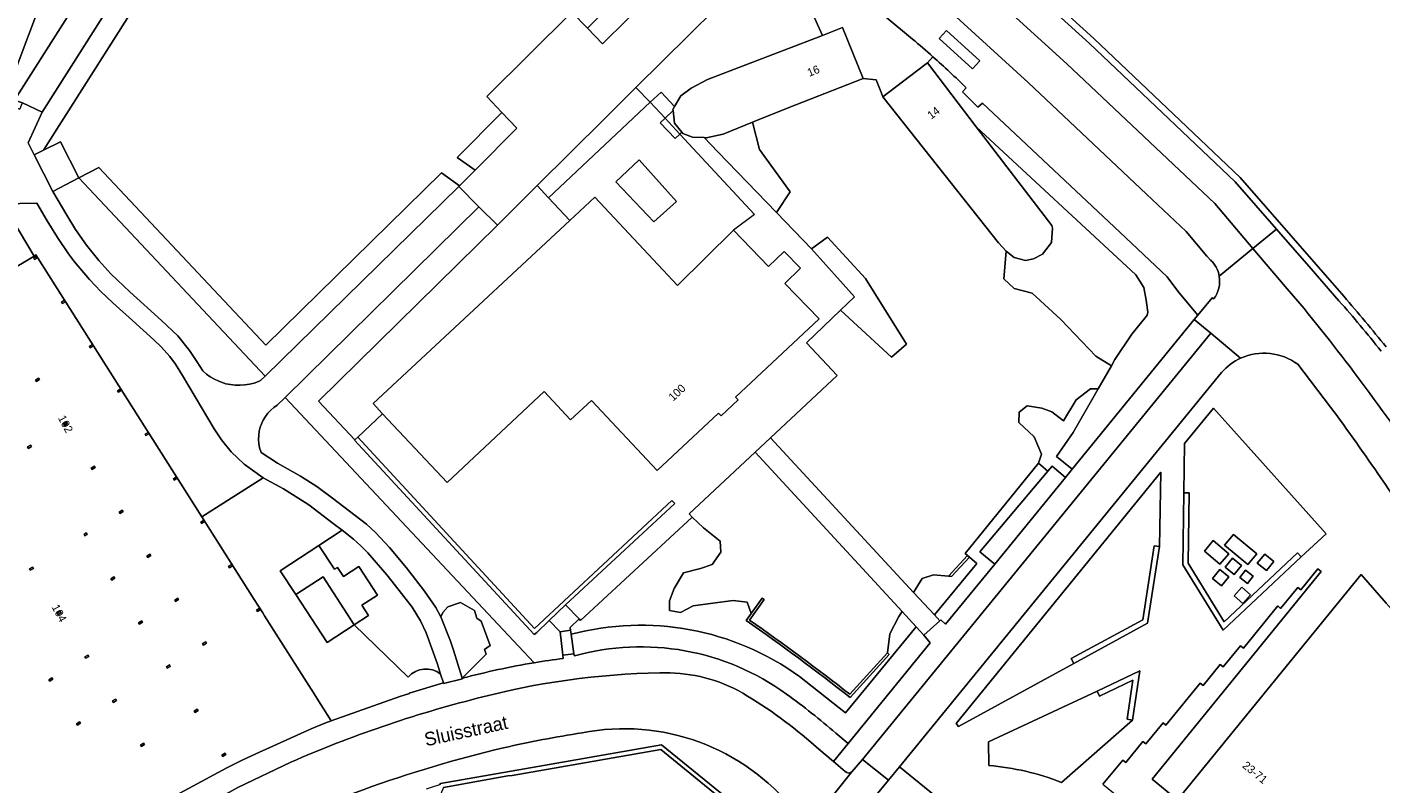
# Model space of a CAD drawing. Header units: metres. Extents: x 151448 to 154749, y 463108 to 465296.
# Tile 296 of 449: x 154556 to 154680, y 463550 to 463620. Entities that reach past the tile are written whole.
import ezdxf
from ezdxf.enums import TextEntityAlignment as Align

# ---------------------------------------------------------------- set-up
doc = ezdxf.new("R2010")
doc.units = ezdxf.units.M
for name, color, linetype, lineweight in [('B-PV-GK-KADEMUUR-GV', 253, 'Continuous', 9), ('B-PV-GR-BEPLANTING_CULTUUR_BODEMBEDEKKER-GV', 253, 'Continuous', 9), ('B-PV-GR-BEPLANTING_CULTUUR_BOSPLANTSOEN-GV', 253, 'Continuous', 9), ('B-PV-GR-GROENVOORZIENING-GV', 253, 'Continuous', 9), ('B-PV-IE-TERREINAFSCHEIDING_KUNSTMATIG_HEKWERK-G', 253, 'Continuous', 9), ('B-PV-IE-TERREINAFSCHEIDING_KUNSTMATIG_MUUR-GV', 253, 'Continuous', 9), ('B-PV-OG-BEBOUWING-GV', 1, 'Continuous', 9), ('B-PV-OG-BEBOUWING-T18', 2, 'Continuous', 9), ('B-PV-OG-TERREIN_BEGROEID-GV', 253, 'Continuous', 9), ('B-PV-OG-TERREIN_ERF-GV', 253, 'Continuous', 9), ('B-PV-OG-TERREIN_ONBEGROEID_ZAND-GV', 253, 'Continuous', 9), ('B-PV-OG-TOPOGRAFIE-T18', 2, 'Continuous', 9), ('B-PV-OG-WATER-GV', 253, 'Continuous', 9), ('B-PV-VH-GESLOTENVERHARDING_ASFALT-GV', 253, 'Continuous', 9), ('B-PV-VH-GESLOTENVERHARDING_BETON-GV', 253, 'Continuous', 9), ('B-PV-VH-HALFVERHARDING_SCHELP-GV', 253, 'Continuous', 9), ('B-PV-VH-ONVERHARD_BOOMSCHORS-GV', 253, 'Continuous', 9), ('B-PV-VH-ONVERHARD_ZAND-GV', 253, 'Continuous', 9), ('B-PV-VH-OPENVERHARDING_BETONELEMENT-GV', 253, 'Continuous', 9), ('B-PV-VH-OPENVERHARDING_BETONSTRAATSTEEN-GV', 253, 'Continuous', 9), ('B-PV-VH-OPENVERHARDING_STRAATBAKSTEEN-GV', 253, 'Continuous', 9), ('B-PV-VH-OPENVERHARDING_TEGEL-GV', 253, 'Continuous', 9)]:
    doc.layers.add(name, color=color, linetype=linetype, lineweight=lineweight)
doc.styles.add('Drong', font='txt', dxfattribs={"height": 1.8})

msp = doc.modelspace()

# ---------------------------------------------------------------- linework, layer by layer
at = {"layer": 'B-PV-GK-KADEMUUR-GV', "flags": 128}
for points in [[(154491.196, 463717.62), (154515.275, 463707.544), (154549.088, 463693.498), (154557.036, 463689.243), (154584.759, 463669.819), (154586.116, 463668.869), (154620.806, 463644.539), (154639.847, 463630.844), (154653.605, 463618.336), (154667.03, 463605.589), (154670.836, 463601.231), (154674.023, 463597.583), (154676.6, 463594.632)], [(154677.047, 463595.037), (154667.477, 463605.992), (154654.001, 463618.807), (154640.269, 463631.275), (154621.218, 463644.957), (154586.393, 463669.393), (154557.347, 463689.755), (154549.395, 463694.019), (154515.498, 463708.084), (154491.462, 463718.133)]]:
    msp.add_lwpolyline(points, dxfattribs=at)
at = {"layer": 'B-PV-GK-KADEMUUR-GV'}
for points in [[(154676.6, 463594.632, -0.0105561), (154680.485, 463589.991)], [(154680.948, 463590.39, 0.0056337), (154677.047, 463595.037)]]:
    msp.add_lwpolyline(points, format="xyb", dxfattribs=at)
at = {"layer": 'B-PV-GR-BEPLANTING_CULTUUR_BODEMBEDEKKER-GV', "flags": 128}
for points in [[(154639.169, 463617.117), (154638.664, 463616.549), (154643.164, 463610.659), (154657.862, 463597.011), (154658.621, 463595.851), (154658.836, 463594.667), (154658.968, 463593.571), (154658.912, 463593.314), (154658.816, 463593.171), (154657.499, 463591.556), (154655.941, 463589.207), (154655.621, 463588.644), (154654.414, 463586.523), (154652.099, 463582.485), (154650.557, 463580.284), (154652.006, 463579.098), (154663.262, 463592.894), (154663.59, 463593.297), (154662.32, 463594.818), (154661.742, 463595.51)], [(154661.742, 463595.51), (154660.774, 463596.846), (154656.397, 463600.966), (154643.742, 463612.852), (154643.296, 463612.459), (154641.889, 463613.898), (154642.235, 463614.252)], [(154630.218, 463554.769), (154631.339, 463553.809), (154638.903, 463563.079), (154638.341, 463563.795), (154638.333, 463563.788), (154637.625, 463564.557), (154631.112, 463556.637), (154626.852, 463559.987)], [(154605.815, 463563.879), (154606.065, 463562.083), (154606.109, 463561.886)]]:
    msp.add_lwpolyline(points, dxfattribs=at)
at = {"layer": 'B-PV-GR-BEPLANTING_CULTUUR_BODEMBEDEKKER-GV'}
for points in [[(154642.235, 463614.252, 0.0127138), (154639.169, 463617.117)], [(154626.852, 463559.987, 0.2256996), (154605.815, 463563.879)], [(154606.109, 463561.886, -0.2284113), (154625.678, 463558.367)], [(154625.678, 463558.367, -0.019411), (154630.218, 463554.769)]]:
    msp.add_lwpolyline(points, format="xyb", dxfattribs=at)
at = {"layer": 'B-PV-GR-BEPLANTING_CULTUUR_BODEMBEDEKKER-GV', "flags": 128}
msp.add_lwpolyline([(154639.808, 463565.119), (154639.906, 463565.208), (154640.319, 463564.813), (154644.859, 463570.361), (154643.481, 463571.477), (154649.774, 463578.908), (154648.896, 463579.651), (154642.134, 463571.335), (154642.36, 463571.138), (154642.522, 463570.996), (154643.202, 463570.402), (154639.303, 463565.665)], close=True, dxfattribs=at)
at = {"layer": 'B-PV-GR-BEPLANTING_CULTUUR_BOSPLANTSOEN-GV', "flags": 128}
msp.add_lwpolyline([(154615.348, 463612.545), (154615.909, 463613.506), (154616.861, 463614.218), (154618.392, 463615.024), (154628.975, 463619.087), (154627.934, 463621.393), (154628.85, 463621.867), (154632.002, 463623.165), (154628.941, 463625.727), (154626.457, 463627.402), (154624.027, 463626.437), (154611.786, 463614.281), (154613.1, 463612.949), (154614.097, 463613.861)], close=True, dxfattribs=at)
at = {"layer": 'B-PV-GR-GROENVOORZIENING-GV', "flags": 128}
for points in [[(154622.519, 463611.077), (154619.827, 463609.982), (154618.25, 463609.658), (154618.089, 463609.664), (154619.347, 463608.341), (154624.745, 463602.752), (154626, 463604.656), (154623.182, 463608.578)], [(154630.634, 463593.758), (154635.351, 463589.422), (154636.737, 463590.619), (154632.944, 463596.687), (154629.447, 463600.495), (154627.976, 463599.407), (154631.924, 463595.001)], [(154649.774, 463578.908), (154650.163, 463579.368), (154651.386, 463578.338), (154652.006, 463579.098), (154650.557, 463580.284), (154652.099, 463582.485), (154654.414, 463586.523), (154653.69, 463586.497), (154652.379, 463585.494), (154651.188, 463583.568), (154650.129, 463584.392), (154649.219, 463584.74), (154647.854, 463584.954), (154647.105, 463584.352), (154647.078, 463583.403), (154648.497, 463582.079), (154649.179, 463580.474), (154648.896, 463579.651)], [(154662.289, 463576.933), (154662.789, 463576.926), (154662.697, 463570.423), (154666.026, 463565.038), (154672.763, 463571.378), (154673.106, 463571.013), (154675.41, 463573.154), (154665.033, 463584.732), (154662.368, 463581.466)], [(154652.15, 463561.2), (154651.911, 463561.639), (154658.505, 463565.226), (154659.548, 463572.051), (154660.042, 463571.975), (154660.183, 463578.827), (154641.317, 463555.658), (154641.518, 463555.392)], [(154669.013, 463571.313), (154668.194, 463570.324), (154666.061, 463572.088), (154666.88, 463573.078)], [(154666.438, 463571.311), (154665.621, 463570.34), (154664.19, 463571.542), (154665.007, 463572.514)], [(154642.522, 463570.996), (154640.869, 463569.21), (154640.598, 463569.233), (154639.212, 463569.352), (154638.171, 463569.023), (154637.387, 463567.735), (154639.303, 463565.665), (154643.202, 463570.402)], [(154666.785, 463570.904), (154667.627, 463570.227), (154666.952, 463569.389), (154666.111, 463570.066)], [(154669.759, 463571.271), (154670.596, 463570.583), (154669.908, 463569.748), (154669.072, 463570.436)], [(154665.779, 463568.344), (154664.943, 463569.022), (154665.621, 463569.857), (154666.457, 463569.18)], [(154667.997, 463569.795), (154668.692, 463569.251), (154668.155, 463568.564), (154667.459, 463569.109)], [(154667.655, 463568.233), (154668.454, 463567.534), (154667.739, 463566.715), (154666.939, 463567.415)]]:
    msp.add_lwpolyline(points, close=True, dxfattribs=at)
for points in [[(154590.794, 463559.926), (154585.821, 463564.755), (154583.303, 463563.115), (154580.416, 463567.548), (154578.993, 463569.733), (154582.553, 463572.062), (154584.702, 463573.468), (154583.878, 463574.109), (154581.635, 463575.807), (154580.132, 463576.759), (154579.289, 463577.292), (154577.407, 463578.29), (154571.766, 463574.715), (154576.591, 463567.101), (154577.375, 463565.864), (154577.548, 463565.591), (154581.84, 463558.818), (154581.862, 463558.782)], [(154621.954, 463565.143), (154622.411, 463565.792), (154622.024, 463566.835), (154620.747, 463567.011), (154618.875, 463566.746), (154617.047, 463566.504), (154615.901, 463565.888), (154614.866, 463566.064), (154614.888, 463566.967), (154615.307, 463568.111), (154616.166, 463569.542), (154617.729, 463569.938), (154618.808, 463570.312), (154619.623, 463571.457), (154619.535, 463572.47), (154618.016, 463573.702), (154616.979, 463574.682), (154606.677, 463565.147), (154606.539, 463565.292), (154605.728, 463564.501), (154605.762, 463564.253), (154605.815, 463563.879)], [(154626.852, 463559.987), (154631.112, 463556.637), (154637.625, 463564.557), (154636.316, 463565.977), (154636.035, 463565.515), (154635.179, 463563.935), (154634.983, 463562.168), (154635.141, 463562.023), (154631.522, 463558.069)], [(154581.862, 463558.782), (154582.366, 463557.988), (154583.681, 463555.913), (154590.018, 463558.156), (154590.03, 463558.138), (154590.898, 463558.423), (154590.875, 463558.459), (154594.041, 463559.399), (154593.778, 463560.214)], [(154657.566, 463555.969), (154657.071, 463556.043), (154657.61, 463559.661), (154654.533, 463558.178), (154654.316, 463558.628), (154644.276, 463553.965), (154644.315, 463551.796)], [(154651.025, 463550.229), (154657.566, 463555.969)]]:
    msp.add_lwpolyline(points, dxfattribs=at)
at = {"layer": 'B-PV-GR-GROENVOORZIENING-GV'}
for points in [[(154605.815, 463563.879, -0.2256996), (154626.852, 463559.987)], [(154631.522, 463558.069, 0.0144216), (154621.954, 463565.143)], [(154593.778, 463560.214, 0.4061991), (154590.794, 463559.926)], [(154644.315, 463551.796, -0.0707592), (154651.025, 463550.229)]]:
    msp.add_lwpolyline(points, format="xyb", dxfattribs=at)
at = {"layer": 'B-PV-IE-TERREINAFSCHEIDING_KUNSTMATIG_HEKWERK-G', "flags": 128}
for points in [[(154613.1, 463612.949), (154614.478, 463611.463)], [(154614.478, 463611.463), (154615.839, 463609.997)], [(154615.839, 463609.997), (154622.714, 463602.587), (154620.787, 463601.142)], [(154603.735, 463604.125), (154602.69, 463605.248)], [(154605.689, 463602.024), (154603.735, 463604.125)], [(154556.47, 463598.851), (154571.766, 463574.715)], [(154588.428, 463584.21), (154586.131, 463582.053)], [(154571.766, 463574.715), (154576.591, 463567.101)], [(154576.591, 463567.101), (154577.375, 463565.864)], [(154577.375, 463565.864), (154577.548, 463565.591)], [(154577.548, 463565.591), (154581.84, 463558.818), (154581.862, 463558.782)]]:
    msp.add_lwpolyline(points, dxfattribs=at)
at = {"layer": 'B-PV-IE-TERREINAFSCHEIDING_KUNSTMATIG_MUUR-GV', "flags": 128}
for points in [[(154605.298, 463566.596), (154615.369, 463575.925), (154615.087, 463576.2), (154602.427, 463564.425), (154586.131, 463582.053), (154585.857, 463581.8), (154585.837, 463581.781), (154602.405, 463563.86), (154602.647, 463564.06), (154603.775, 463565.147)], [(154662.289, 463576.933), (154662.195, 463570.284), (154665.922, 463564.255), (154673.106, 463571.013), (154672.763, 463571.378), (154666.026, 463565.038), (154662.697, 463570.423), (154662.789, 463576.926)], [(154660.042, 463571.975), (154659.548, 463572.051), (154658.505, 463565.226), (154651.911, 463561.639), (154652.15, 463561.2), (154658.961, 463564.906)], [(154640.869, 463569.21), (154642.522, 463570.996), (154642.36, 463571.138), (154640.598, 463569.233)], [(154654.316, 463558.628), (154654.533, 463558.178), (154657.61, 463559.661), (154657.071, 463556.043), (154657.566, 463555.969), (154658.244, 463560.521)]]:
    msp.add_lwpolyline(points, close=True, dxfattribs=at)
for points in [[(154622.254, 463565.196), (154623.594, 463567.097), (154623.418, 463567.221), (154622.411, 463565.792), (154621.954, 463565.143)], [(154631.522, 463558.069), (154635.141, 463562.023), (154634.983, 463562.168), (154631.498, 463558.361)], [(154624.462, 463545.291), (154614.144, 463553.693), (154600.285, 463551.268), (154593.758, 463550.138), (154593.715, 463550.037)], [(154594.052, 463549.765), (154599.964, 463550.828), (154600.373, 463550.878), (154614.064, 463553.262), (154620.785, 463547.785)]]:
    msp.add_lwpolyline(points, dxfattribs=at)
at = {"layer": 'B-PV-IE-TERREINAFSCHEIDING_KUNSTMATIG_MUUR-GV'}
for points in [[(154621.954, 463565.143, -0.0144216), (154631.522, 463558.069)], [(154631.498, 463558.361, 0.0139869), (154622.254, 463565.196)]]:
    msp.add_lwpolyline(points, format="xyb", dxfattribs=at)
at = {"layer": 'B-PV-OG-BEBOUWING-GV', "flags": 128}
for points in [[(154618.392, 463615.024), (154616.861, 463614.218), (154615.909, 463613.506), (154615.348, 463612.545), (154615.189, 463612.272), (154615.204, 463612.154), (154615.352, 463611.001), (154616.018, 463610.167), (154616.118, 463610.041), (154616.988, 463609.702), (154618.089, 463609.664), (154618.25, 463609.658), (154619.827, 463609.982), (154622.519, 463611.077), (154625.818, 463612.418), (154632.743, 463615.126), (154630.841, 463619.804), (154628.975, 463619.087)], [(154643.164, 463610.659), (154638.664, 463616.549), (154637.652, 463615.779), (154634.548, 463613.417), (154645.208, 463599.978), (154645.916, 463599.195), (154646.65, 463598.627), (154647.687, 463598.351), (154648.441, 463598.492), (154649.276, 463598.925), (154650.097, 463600), (154650.193, 463601.331), (154650.124, 463601.551)], [(154609.931, 463605.589), (154613.445, 463601.9), (154615.539, 463603.783), (154612.077, 463607.633)], [(154587.547, 463585.148), (154588.428, 463584.21), (154594.376, 463577.877), (154603.314, 463586.251), (154605.762, 463583.638), (154607.681, 463585.436), (154613.738, 463578.97), (154619.394, 463584.269), (154619.633, 463584.013), (154621.21, 463585.49), (154620.971, 463585.746), (154628.662, 463592.951), (154625.509, 463596.231), (154626.95, 463597.617), (154625.453, 463599.174), (154624.012, 463597.788), (154620.787, 463601.142), (154615.612, 463596.043), (154607.987, 463604.162), (154605.689, 463602.024)], [(154556.547, 463598.725), (154556.268, 463598.552), (154556.347, 463598.424), (154556.626, 463598.597)], [(154559.108, 463594.669), (154558.829, 463594.496), (154558.908, 463594.369), (154559.187, 463594.542)], [(154561.678, 463590.603), (154561.399, 463590.43), (154561.478, 463590.303), (154561.757, 463590.476)], [(154556.715, 463587.486), (154556.436, 463587.313), (154556.515, 463587.185), (154556.794, 463587.358)], [(154564.279, 463586.51), (154564, 463586.337), (154564.079, 463586.209), (154564.358, 463586.383)], [(154559.286, 463583.425), (154559.008, 463583.252), (154559.087, 463583.125), (154559.366, 463583.298)], [(154566.807, 463582.498), (154566.528, 463582.325), (154566.608, 463582.198), (154566.886, 463582.371)], [(154555.769, 463581.021), (154556.047, 463581.2), (154555.966, 463581.326), (154555.688, 463581.147)], [(154561.851, 463579.374), (154561.572, 463579.2), (154561.651, 463579.073), (154561.93, 463579.246)], [(154569.415, 463578.395), (154569.136, 463578.222), (154569.216, 463578.095), (154569.494, 463578.268)], [(154564.418, 463575.317), (154564.139, 463575.144), (154564.218, 463575.017), (154564.497, 463575.19)], [(154571.94, 463574.393), (154571.661, 463574.22), (154571.74, 463574.092), (154572.019, 463574.265)], [(154561.179, 463573.095), (154561.098, 463573.221), (154560.899, 463573.093), (154560.98, 463572.967)], [(154566.978, 463571.265), (154566.699, 463571.092), (154566.779, 463570.964), (154567.057, 463571.138)], [(154574.504, 463570.324), (154574.226, 463570.15), (154574.305, 463570.023), (154574.584, 463570.196)], [(154556.149, 463570.084), (154555.87, 463569.911), (154555.949, 463569.784), (154556.228, 463569.957)], [(154563.449, 463568.862), (154563.727, 463569.041), (154563.646, 463569.167), (154563.367, 463568.989)], [(154585.821, 463564.755), (154582.934, 463569.188), (154580.416, 463567.548), (154583.303, 463563.115)], [(154683.615, 463512.979), (154684.289, 463512.431), (154685.089, 463513.408), (154689.159, 463518.386), (154704.957, 463537.708), (154705.78, 463538.714), (154692.028, 463554.254), (154680.959, 463566.761), (154678.64, 463569.382), (154661.979, 463548.969), (154661.917, 463549.019), (154661.631, 463548.669), (154659.598, 463546.181), (154652.898, 463537.98), (154660.567, 463531.696), (154671.787, 463522.503), (154671.834, 463522.561)], [(154569.544, 463567.201), (154569.265, 463567.028), (154569.344, 463566.9), (154569.623, 463567.074)], [(154558.711, 463565.991), (154558.432, 463565.818), (154558.511, 463565.691), (154558.79, 463565.864)], [(154577.08, 463566.284), (154576.801, 463566.111), (154576.88, 463565.983), (154577.159, 463566.156)], [(154566.018, 463564.807), (154566.296, 463564.986), (154566.215, 463565.112), (154565.937, 463564.933)], [(154572.103, 463563.191), (154571.824, 463563.018), (154571.903, 463562.891), (154572.182, 463563.064)], [(154561.253, 463561.968), (154560.974, 463561.795), (154561.054, 463561.668), (154561.332, 463561.841)], [(154568.575, 463560.748), (154568.853, 463560.927), (154568.772, 463561.053), (154568.494, 463560.874)], [(154557.738, 463559.564), (154558.016, 463559.743), (154557.935, 463559.869), (154557.657, 463559.69)], [(154563.816, 463557.907), (154563.538, 463557.734), (154563.617, 463557.607), (154563.896, 463557.78)], [(154571.138, 463556.683), (154571.417, 463556.862), (154571.335, 463556.988), (154571.057, 463556.81)], [(154560.3, 463555.51), (154560.578, 463555.689), (154560.497, 463555.815), (154560.219, 463555.636)], [(154566.388, 463553.84), (154566.109, 463553.667), (154566.188, 463553.539), (154566.467, 463553.712)], [(154573.701, 463552.623), (154573.979, 463552.802), (154573.898, 463552.928), (154573.62, 463552.749)]]:
    msp.add_lwpolyline(points, close=True, dxfattribs=at)
at = {"layer": 'B-PV-OG-TERREIN_BEGROEID-GV', "flags": 128}
for points in [[(154581.405, 463646.73), (154582.478, 463648.422), (154580.72, 463649.384), (154579.647, 463647.691), (154566.716, 463627.294), (154565.642, 463625.601), (154557.028, 463612.014), (154555.752, 463609.18), (154556.319, 463608.078), (154557.172, 463608.505), (154567.41, 463624.655), (154568.484, 463626.349), (154571.96, 463631.833)], [(154607.308, 463619.761), (154608.7, 463618.325), (154619.922, 463629.395), (154619.97, 463631.457), (154614.84, 463635.079), (154613.908, 463633.289), (154618.054, 463630.362)], [(154554.481, 463613.112), (154563.82, 463627.841), (154557.533, 463623.771), (154554.195, 463614.848), (154553.083, 463615.285), (154552.355, 463613.433), (154554.975, 463612.289), (154555.235, 463612.879)], [(154596.948, 463606.668), (154600.804, 463610.545), (154599.423, 463611.993), (154595.3, 463607.847)], [(154560.435, 463605.946), (154577.591, 463587.68), (154595.449, 463605.161), (154595.519, 463605.231), (154593.868, 463606.412), (154577.651, 463590.537), (154562.277, 463606.906)], [(154577.591, 463587.68), (154560.435, 463605.946), (154558.039, 463604.697), (154559.312, 463602.506), (154560.11, 463601.203), (154561.122, 463599.742), (154562.266, 463598.327), (154563.363, 463597.123), (154565.131, 463595.447), (154568.033, 463592.813), (154569.553, 463591.383), (154570.629, 463590.05), (154571.314, 463589.031), (154571.854, 463588.155), (154572.186, 463587.868), (154572.542, 463587.613), (154572.921, 463587.39), (154573.318, 463587.204), (154573.73, 463587.054), (154573.98, 463586.983), (154574.409, 463586.894), (154574.845, 463586.845), (154575.284, 463586.836), (154575.722, 463586.866), (154576.155, 463586.936), (154576.58, 463587.046), (154576.993, 463587.193), (154577.173, 463587.271)], [(154571.766, 463574.715), (154577.407, 463578.29), (154575.664, 463579.555), (154574.481, 463580.699), (154573.57, 463581.822), (154572.885, 463582.825), (154569.99, 463587.75), (154569.342, 463588.774), (154568.82, 463589.499), (154568.006, 463590.394), (154567.35, 463591.013), (154565.36, 463592.82), (154563.566, 463594.426), (154562.454, 463595.47), (154561.399, 463596.578), (154560.027, 463598.219), (154559.483, 463598.938), (154558.451, 463600.447), (154557.502, 463602.007), (154556.564, 463603.618), (154553.428, 463603.566), (154553.701, 463603.118), (154556.308, 463598.753), (154556.47, 463598.851)]]:
    msp.add_lwpolyline(points, close=True, dxfattribs=at)
for points in [[(154599.013, 463601.596), (154597.296, 463603.281), (154579.437, 463585.714), (154587.378, 463577.259), (154600.959, 463562.8), (154602.396, 463561.26)], [(154605.09, 463561.656), (154605.053, 463561.956), (154604.783, 463564.117), (154603.775, 463565.147), (154602.647, 463564.06), (154602.405, 463563.86), (154585.837, 463581.781), (154585.857, 463581.8), (154582.511, 463585.363), (154599.013, 463601.596)], [(154602.396, 463561.26), (154600.959, 463562.8), (154587.378, 463577.259), (154579.437, 463585.714), (154578.713, 463585.001), (154578.4, 463584.782), (154578.111, 463584.532), (154577.851, 463584.254), (154577.621, 463583.949), (154577.424, 463583.622), (154577.284, 463583.33), (154577.154, 463582.971), (154577.062, 463582.601), (154577.009, 463582.223), (154576.996, 463581.842), (154577.023, 463581.461), (154577.089, 463581.085), (154577.195, 463580.719), (154577.221, 463580.646), (154578.743, 463579.663), (154580.854, 463578.463), (154582.379, 463577.511), (154583.815, 463576.432), (154586.934, 463574.02), (154587.762, 463573.269), (154589.069, 463571.875), (154590.616, 463570.02), (154592.302, 463567.862), (154593.323, 463566.338), (154593.785, 463565.497), (154593.98, 463565.905), (154594.456, 463566.41), (154595.596, 463566.81), (154596.896, 463566.062), (154597.106, 463565.381), (154597.513, 463565.1), (154598.333, 463562.84), (154597.814, 463562.48), (154597.98, 463562.05), (154595.773, 463559.824)]]:
    msp.add_lwpolyline(points, dxfattribs=at)
at = {"layer": 'B-PV-OG-TERREIN_BEGROEID-GV'}
for points in [[(154602.396, 463561.26, -0.0112642), (154605.09, 463561.656)], [(154595.773, 463559.824, -0.0241679), (154602.396, 463561.26)]]:
    msp.add_lwpolyline(points, format="xyb", dxfattribs=at)
at = {"layer": 'B-PV-OG-TERREIN_ERF-GV', "flags": 128}
for points in [[(154614.84, 463635.079), (154611.954, 463637.116), (154584.981, 463656.105), (154580.72, 463649.384), (154582.478, 463648.422), (154581.405, 463646.73), (154571.96, 463631.833), (154568.484, 463626.349), (154567.41, 463624.655), (154557.172, 463608.505), (154558.72, 463609.281), (154560.435, 463605.946), (154562.277, 463606.906), (154577.651, 463590.537), (154593.868, 463606.412), (154595.519, 463605.231), (154596.948, 463606.668), (154595.3, 463607.847), (154599.423, 463611.993), (154598.023, 463613.46), (154605.887, 463621.228), (154607.308, 463619.761), (154618.054, 463630.362), (154613.908, 463633.289)], [(154605.689, 463602.024), (154607.987, 463604.162), (154615.612, 463596.043), (154620.787, 463601.142), (154624.012, 463597.788), (154625.453, 463599.174), (154626.95, 463597.617), (154625.509, 463596.231), (154628.662, 463592.951), (154620.971, 463585.746), (154621.21, 463585.49), (154619.633, 463584.013), (154619.394, 463584.269), (154613.738, 463578.97), (154607.681, 463585.436), (154605.762, 463583.638), (154603.314, 463586.251), (154594.376, 463577.877), (154588.428, 463584.21), (154586.131, 463582.053), (154602.427, 463564.425), (154615.087, 463576.2), (154615.369, 463575.925), (154605.298, 463566.596), (154606.539, 463565.292), (154606.677, 463565.147), (154616.979, 463574.682), (154616.696, 463574.99), (154622.773, 463580.674), (154624.186, 463581.992), (154630.327, 463587.741), (154627.51, 463590.748), (154630.634, 463593.758), (154631.924, 463595.001), (154627.976, 463599.407), (154624.745, 463602.752), (154619.347, 463608.341), (154618.089, 463609.664), (154616.988, 463609.702), (154616.118, 463610.041), (154616.018, 463610.167), (154615.839, 463609.997), (154615.405, 463609.584), (154614.026, 463611.033), (154614.478, 463611.463), (154615.204, 463612.154), (154615.189, 463612.272), (154615.348, 463612.545), (154614.097, 463613.861), (154613.1, 463612.949), (154603.735, 463604.125)], [(154615.204, 463612.154), (154614.478, 463611.463), (154614.026, 463611.033), (154615.405, 463609.584), (154615.839, 463609.997), (154616.018, 463610.167), (154615.352, 463611.001)], [(154609.931, 463605.589), (154612.077, 463607.633), (154615.539, 463603.783), (154613.445, 463601.9)], [(154602.69, 463605.248), (154599.013, 463601.596), (154582.511, 463585.363), (154585.857, 463581.8), (154586.131, 463582.053), (154588.428, 463584.21), (154587.547, 463585.148), (154605.689, 463602.024), (154603.735, 463604.125)], [(154556.547, 463598.725), (154556.626, 463598.597), (154556.347, 463598.424), (154556.268, 463598.552)], [(154559.108, 463594.669), (154559.187, 463594.542), (154558.908, 463594.369), (154558.829, 463594.496)], [(154561.678, 463590.603), (154561.757, 463590.476), (154561.478, 463590.303), (154561.399, 463590.43)], [(154556.715, 463587.486), (154556.794, 463587.358), (154556.515, 463587.185), (154556.436, 463587.313)], [(154564.279, 463586.51), (154564.358, 463586.383), (154564.079, 463586.209), (154564, 463586.337)], [(154559.286, 463583.425), (154559.366, 463583.298), (154559.087, 463583.125), (154559.008, 463583.252)], [(154566.807, 463582.498), (154566.886, 463582.371), (154566.608, 463582.198), (154566.528, 463582.325)], [(154555.769, 463581.021), (154555.688, 463581.147), (154555.966, 463581.326), (154556.047, 463581.2)], [(154561.851, 463579.374), (154561.93, 463579.246), (154561.651, 463579.073), (154561.572, 463579.2)], [(154569.415, 463578.395), (154569.494, 463578.268), (154569.216, 463578.095), (154569.136, 463578.222)], [(154564.418, 463575.317), (154564.497, 463575.19), (154564.218, 463575.017), (154564.139, 463575.144)], [(154571.94, 463574.393), (154572.019, 463574.265), (154571.74, 463574.092), (154571.661, 463574.22)], [(154561.179, 463573.095), (154560.98, 463572.967), (154560.899, 463573.093), (154561.098, 463573.221)], [(154566.978, 463571.265), (154567.057, 463571.138), (154566.779, 463570.964), (154566.699, 463571.092)], [(154574.504, 463570.324), (154574.584, 463570.196), (154574.305, 463570.023), (154574.226, 463570.15)], [(154556.149, 463570.084), (154556.228, 463569.957), (154555.949, 463569.784), (154555.87, 463569.911)], [(154563.449, 463568.862), (154563.367, 463568.989), (154563.646, 463569.167), (154563.727, 463569.041)], [(154569.544, 463567.201), (154569.623, 463567.074), (154569.344, 463566.9), (154569.265, 463567.028)], [(154558.711, 463565.991), (154558.79, 463565.864), (154558.511, 463565.691), (154558.432, 463565.818)], [(154577.08, 463566.284), (154577.159, 463566.156), (154576.88, 463565.983), (154576.801, 463566.111)], [(154566.018, 463564.807), (154565.937, 463564.933), (154566.215, 463565.112), (154566.296, 463564.986)], [(154572.103, 463563.191), (154572.182, 463563.064), (154571.903, 463562.891), (154571.824, 463563.018)], [(154561.253, 463561.968), (154561.332, 463561.841), (154561.054, 463561.668), (154560.974, 463561.795)], [(154568.575, 463560.748), (154568.494, 463560.874), (154568.772, 463561.053), (154568.853, 463560.927)], [(154557.738, 463559.564), (154557.657, 463559.69), (154557.935, 463559.869), (154558.016, 463559.743)], [(154563.816, 463557.907), (154563.896, 463557.78), (154563.617, 463557.607), (154563.538, 463557.734)], [(154571.138, 463556.683), (154571.057, 463556.81), (154571.335, 463556.988), (154571.417, 463556.862)], [(154560.3, 463555.51), (154560.219, 463555.636), (154560.497, 463555.815), (154560.578, 463555.689)], [(154566.388, 463553.84), (154566.467, 463553.712), (154566.188, 463553.539), (154566.109, 463553.667)], [(154573.701, 463552.623), (154573.62, 463552.749), (154573.898, 463552.928), (154573.979, 463552.802)], [(154620.776, 463540.915), (154624.134, 463545.046), (154620.785, 463547.785), (154614.064, 463553.262), (154600.373, 463550.878), (154599.964, 463550.828), (154594.052, 463549.765), (154591.303, 463543.346), (154605.087, 463522.329), (154605.151, 463522.231), (154615.841, 463535.338), (154620.285, 463540.787), (154618.658, 463542.135), (154618.902, 463542.427)]]:
    msp.add_lwpolyline(points, close=True, dxfattribs=at)
msp.add_lwpolyline([(154560.238, 463543.685), (154567.395, 463547.977), (154574.077, 463551.582), (154575.48, 463552.27), (154576.737, 463552.872), (154581.854, 463555.163), (154583.116, 463555.694), (154583.681, 463555.913), (154582.366, 463557.988), (154581.862, 463558.782), (154581.84, 463558.818), (154577.548, 463565.591), (154577.375, 463565.864), (154576.591, 463567.101), (154571.766, 463574.715), (154556.47, 463598.851), (154556.308, 463598.753), (154553.796, 463597.233), (154552.482, 463599.404), (154549.433, 463604.443), (154536.188, 463608.076), (154526.74, 463577.279), (154538.768, 463559.367)], dxfattribs=at)
at = {"layer": 'B-PV-OG-TERREIN_ONBEGROEID_ZAND-GV', "flags": 128}
msp.add_lwpolyline([(154634.548, 463613.417), (154634.409, 463613.778), (154633.919, 463614.999), (154632.743, 463615.126), (154625.818, 463612.418), (154622.519, 463611.077), (154623.182, 463608.578), (154626, 463604.656), (154624.745, 463602.752), (154627.976, 463599.407), (154629.447, 463600.495), (154632.944, 463596.687), (154636.737, 463590.619), (154635.351, 463589.422), (154630.634, 463593.758), (154627.51, 463590.748), (154630.327, 463587.741), (154624.186, 463581.992), (154637.387, 463567.735), (154638.171, 463569.023), (154639.212, 463569.352), (154640.598, 463569.233), (154642.36, 463571.138), (154642.134, 463571.335), (154648.896, 463579.651), (154649.179, 463580.474), (154648.497, 463582.079), (154647.078, 463583.403), (154647.105, 463584.352), (154647.854, 463584.954), (154649.219, 463584.74), (154650.129, 463584.392), (154651.188, 463583.568), (154652.379, 463585.494), (154653.69, 463586.497), (154654.414, 463586.523), (154655.621, 463588.644), (154654.185, 463589.532), (154650.958, 463592.896), (154648.309, 463595.316), (154646.648, 463595.762), (154645.706, 463596.66), (154645.916, 463599.195), (154645.208, 463599.978)], close=True, dxfattribs=at)
for points in [[(154636.316, 463565.977), (154622.773, 463580.674), (154616.696, 463574.99), (154616.979, 463574.682), (154618.016, 463573.702), (154619.535, 463572.47), (154619.623, 463571.457), (154618.808, 463570.312), (154617.729, 463569.938), (154616.166, 463569.542), (154615.307, 463568.111), (154614.888, 463566.967), (154614.866, 463566.064), (154615.901, 463565.888), (154617.047, 463566.504), (154618.875, 463566.746), (154620.747, 463567.011), (154622.024, 463566.835), (154622.411, 463565.792), (154623.418, 463567.221), (154623.594, 463567.097), (154622.254, 463565.196)], [(154631.498, 463558.361), (154634.983, 463562.168), (154635.179, 463563.935), (154636.035, 463565.515), (154636.316, 463565.977)]]:
    msp.add_lwpolyline(points, dxfattribs=at)
at = {"layer": 'B-PV-OG-TERREIN_ONBEGROEID_ZAND-GV'}
msp.add_lwpolyline([(154622.254, 463565.196, -0.0139869), (154631.498, 463558.361)], format="xyb", dxfattribs=at)
at = {"layer": 'B-PV-OG-WATER-GV', "flags": 128}
msp.add_lwpolyline([(154491.462, 463718.133), (154515.498, 463708.084), (154549.395, 463694.019), (154557.347, 463689.755), (154586.393, 463669.393), (154621.218, 463644.957), (154640.269, 463631.275), (154654.001, 463618.807), (154667.477, 463605.992), (154677.047, 463595.037)], dxfattribs=at)
at = {"layer": 'B-PV-OG-WATER-GV'}
msp.add_lwpolyline([(154677.047, 463595.037, -0.0056337), (154680.948, 463590.39)], format="xyb", dxfattribs=at)
at = {"layer": 'B-PV-VH-GESLOTENVERHARDING_ASFALT-GV'}
for points in [[(154613.989, 463560.331, 0.0606675), (154597.161, 463557.98)], [(154621.194, 463558.714, 0.1264562), (154613.989, 463560.331)], [(154597.161, 463557.98, 0.040851), (154579.979, 463552.098)], [(154627.904, 463553.938, 0.0470291), (154621.194, 463558.714)], [(154599.587, 463553.42, -0.0164406), (154606.817, 463554.801)], [(154606.817, 463554.801, -0.2802047), (154626.371, 463547.636)], [(154574.249, 463544.205, -0.058442), (154599.587, 463553.42)], [(154631.688, 463551.188, -0.3739619), (154631.081, 463551.223)]]:
    msp.add_lwpolyline(points, format="xyb", dxfattribs=at)
at = {"layer": 'B-PV-VH-GESLOTENVERHARDING_ASFALT-GV', "flags": 128}
for points in [[(154631.081, 463551.223), (154630.001, 463552.169), (154628.66, 463553.302), (154627.904, 463553.938)], [(154579.979, 463552.098), (154575.081, 463549.766), (154566.131, 463544.82), (154558.783, 463540.341)], [(154627.24, 463545.655), (154631.688, 463551.188)]]:
    msp.add_lwpolyline(points, dxfattribs=at)
msp.add_lwpolyline([(154624.603, 463542.459), (154627.005, 463540.483), (154627.01, 463540.489), (154627.064, 463540.555), (154627.48, 463541.059), (154633.734, 463548.844), (154635.081, 463550.446), (154632.669, 463552.351), (154631.688, 463551.188), (154627.24, 463545.655), (154624.615, 463542.473)], close=True, dxfattribs=at)
at = {"layer": 'B-PV-VH-GESLOTENVERHARDING_BETON-GV', "flags": 128}
for points in [[(154642.824, 463616.006), (154643.487, 463616.731), (154640.431, 463619.547), (154639.755, 463618.814)], [(154669.013, 463571.313), (154666.88, 463573.078), (154666.061, 463572.088), (154668.194, 463570.324)], [(154666.438, 463571.311), (154665.007, 463572.514), (154664.19, 463571.542), (154665.621, 463570.34)], [(154666.785, 463570.904), (154666.111, 463570.066), (154666.952, 463569.389), (154667.627, 463570.227)], [(154669.759, 463571.271), (154669.072, 463570.436), (154669.908, 463569.748), (154670.596, 463570.583)], [(154665.779, 463568.344), (154666.457, 463569.18), (154665.621, 463569.857), (154664.943, 463569.022)], [(154667.997, 463569.795), (154667.459, 463569.109), (154668.155, 463568.564), (154668.692, 463569.251)], [(154667.655, 463568.233), (154666.939, 463567.415), (154667.739, 463566.715), (154668.454, 463567.534)]]:
    msp.add_lwpolyline(points, close=True, dxfattribs=at)
at = {"layer": 'B-PV-VH-HALFVERHARDING_SCHELP-GV', "flags": 128}
msp.add_lwpolyline([(154557.533, 463623.771), (154554.656, 463624.879), (154550.548, 463620.134), (154542.762, 463626.831), (154544.485, 463628.834), (154543.447, 463629.236), (154542.544, 463629.587), (154538.212, 463631.266), (154535.256, 463623.704), (154552.156, 463615.649), (154553.083, 463615.285), (154554.195, 463614.848)], close=True, dxfattribs=at)
at = {"layer": 'B-PV-VH-ONVERHARD_BOOMSCHORS-GV', "flags": 128}
msp.add_lwpolyline([(154645.916, 463599.195), (154645.706, 463596.66), (154646.648, 463595.762), (154648.309, 463595.316), (154650.958, 463592.896), (154654.185, 463589.532), (154655.621, 463588.644), (154655.941, 463589.207), (154657.499, 463591.556), (154658.816, 463593.171), (154658.912, 463593.314), (154658.968, 463593.571), (154658.836, 463594.667), (154658.621, 463595.851), (154657.862, 463597.011), (154643.164, 463610.659), (154650.124, 463601.551), (154650.193, 463601.331), (154650.097, 463600), (154649.276, 463598.925), (154648.441, 463598.492), (154647.687, 463598.351), (154646.65, 463598.627)], close=True, dxfattribs=at)
at = {"layer": 'B-PV-VH-ONVERHARD_ZAND-GV', "flags": 128}
msp.add_lwpolyline([(154593.778, 463560.214), (154593.479, 463561.14), (154592.442, 463564.019), (154591.931, 463565.131), (154591.157, 463566.391), (154589.965, 463567.933), (154588.825, 463569.348), (154587.067, 463571.386), (154586.412, 463572.027), (154585.757, 463572.646), (154584.702, 463573.468), (154582.553, 463572.062), (154583.986, 463569.872), (154584.261, 463570.051), (154584.816, 463569.194), (154586.251, 463570.124), (154587.945, 463567.489), (154586.52, 463566.566), (154587.138, 463565.612), (154585.821, 463564.755), (154590.794, 463559.926)], dxfattribs=at)
at = {"layer": 'B-PV-VH-ONVERHARD_ZAND-GV'}
msp.add_lwpolyline([(154590.794, 463559.926, -0.4061991), (154593.778, 463560.214)], format="xyb", dxfattribs=at)
at = {"layer": 'B-PV-VH-OPENVERHARDING_BETONELEMENT-GV', "flags": 128}
for points in [[(154637.625, 463564.557), (154638.333, 463563.788), (154638.341, 463563.795), (154639.808, 463565.119), (154639.303, 463565.665), (154637.387, 463567.735), (154624.186, 463581.992), (154622.773, 463580.674), (154636.316, 463565.977)], [(154661.631, 463548.669), (154659.371, 463550.519), (154674.967, 463569.678), (154674.665, 463569.925), (154673.075, 463567.987), (154672.816, 463568.206), (154671.223, 463566.272), (154670.949, 463566.491), (154667.793, 463562.604), (154667.523, 463562.821), (154665.933, 463560.886), (154665.654, 463561.106), (154664.08, 463559.171), (154663.798, 463559.382), (154660.638, 463555.508), (154660.379, 463555.73), (154658.785, 463553.797), (154658.516, 463554.01), (154656.942, 463552.076), (154656.678, 463552.282), (154654.843, 463550.063), (154659.598, 463546.181)], [(154605.053, 463561.956), (154606.065, 463562.083), (154605.815, 463563.879), (154605.762, 463564.253), (154604.783, 463564.117)]]:
    msp.add_lwpolyline(points, close=True, dxfattribs=at)
at = {"layer": 'B-PV-VH-OPENVERHARDING_BETONSTRAATSTEEN-GV', "flags": 128}
for points in [[(154599.423, 463611.993), (154600.804, 463610.545), (154596.948, 463606.668), (154595.519, 463605.231), (154595.449, 463605.161), (154597.296, 463603.281), (154599.013, 463601.596), (154602.69, 463605.248), (154608.842, 463611.357), (154611.786, 463614.281), (154624.027, 463626.437), (154626.457, 463627.402), (154624.885, 463628.463), (154624.655, 463628.15), (154619.97, 463631.457), (154619.922, 463629.395), (154608.7, 463618.325), (154607.308, 463619.761), (154605.887, 463621.228), (154598.023, 463613.46)], [(154604.783, 463564.117), (154605.762, 463564.253), (154605.728, 463564.501), (154606.539, 463565.292), (154605.298, 463566.596), (154603.775, 463565.147)]]:
    msp.add_lwpolyline(points, close=True, dxfattribs=at)
for points in [[(154631.688, 463551.188), (154632.669, 463552.351), (154649.309, 463572.679), (154664.778, 463591.646), (154663.262, 463592.894), (154652.006, 463579.098), (154651.386, 463578.338), (154644.859, 463570.361), (154640.319, 463564.813), (154639.906, 463565.208), (154639.808, 463565.119), (154638.341, 463563.795), (154638.903, 463563.079), (154631.339, 463553.809), (154630.001, 463552.169), (154631.081, 463551.223)], [(154667.536, 463589.335), (154664.778, 463591.646), (154649.309, 463572.679), (154632.669, 463552.351), (154635.081, 463550.446), (154636.089, 463551.672)], [(154636.089, 463551.672), (154665.784, 463588.029)], [(154652.898, 463537.98), (154636.089, 463551.672), (154635.081, 463550.446), (154633.734, 463548.844)]]:
    msp.add_lwpolyline(points, dxfattribs=at)
at = {"layer": 'B-PV-VH-OPENVERHARDING_BETONSTRAATSTEEN-GV'}
for points in [[(154665.784, 463588.029, -0.1006764), (154667.536, 463589.335)], [(154631.081, 463551.223, 0.3739619), (154631.688, 463551.188)]]:
    msp.add_lwpolyline(points, format="xyb", dxfattribs=at)
at = {"layer": 'B-PV-VH-OPENVERHARDING_STRAATBAKSTEEN-GV', "flags": 128}
for points in [[(154665.557, 463596.9), (154668.669, 463599.453), (154665.14, 463603.607), (154651.518, 463616.468), (154638.154, 463628.642), (154619.539, 463642.001), (154584.473, 463666.653), (154583.177, 463667.561), (154555.545, 463686.909), (154547.968, 463691.068), (154515.718, 463704.406), (154515.524, 463704.486), (154479.461, 463719.398), (154477.399, 463714.865)], [(154479.461, 463719.398), (154515.524, 463704.486), (154515.718, 463704.406), (154547.968, 463691.068), (154555.545, 463686.909), (154583.177, 463667.561), (154584.473, 463666.653), (154619.539, 463642.001), (154638.154, 463628.642), (154651.518, 463616.468), (154665.14, 463603.607), (154668.669, 463599.453), (154670.836, 463601.231), (154667.03, 463605.589), (154653.605, 463618.336), (154639.847, 463630.844), (154620.806, 463644.539), (154586.116, 463668.869), (154584.759, 463669.819), (154557.036, 463689.243), (154549.088, 463693.498), (154515.275, 463707.544)], [(154664.758, 463598.415), (154664.835, 463598.286), (154664.43, 463598.748), (154662.504, 463601.025), (154658.851, 463604.463), (154647.933, 463614.741), (154635.388, 463626.236), (154617.491, 463639.05), (154582.241, 463663.778), (154581.091, 463664.584), (154553.594, 463683.869), (154546.444, 463687.805), (154514.035, 463701.218), (154513.986, 463701.238), (154479.29, 463715.546)], [(154479.29, 463715.546), (154513.986, 463701.238), (154514.035, 463701.218), (154546.444, 463687.805), (154553.594, 463683.869), (154581.091, 463664.584), (154582.241, 463663.778), (154617.491, 463639.05), (154635.388, 463626.236), (154647.933, 463614.741), (154658.851, 463604.463), (154662.504, 463601.025), (154664.43, 463598.748), (154664.835, 463598.286), (154664.758, 463598.415)], [(154611.954, 463637.116), (154614.84, 463635.079), (154619.97, 463631.457), (154624.655, 463628.15), (154624.885, 463628.463), (154626.457, 463627.402), (154628.941, 463625.727), (154632.002, 463623.165), (154637.277, 463618.749)], [(154637.277, 463618.749), (154632.002, 463623.165), (154628.85, 463621.867), (154627.934, 463621.393), (154628.975, 463619.087), (154630.841, 463619.804), (154632.743, 463615.126), (154633.919, 463614.999), (154634.409, 463613.778), (154634.548, 463613.417)], [(154634.548, 463613.417), (154637.652, 463615.779), (154638.664, 463616.549), (154639.169, 463617.117)], [(154642.235, 463614.252), (154641.889, 463613.898), (154643.296, 463612.459), (154643.742, 463612.852), (154656.397, 463600.966), (154660.774, 463596.846), (154661.742, 463595.51), (154662.32, 463594.818), (154663.59, 463593.297), (154664.902, 463594.907), (154665.046, 463594.79)], [(154676.6, 463594.632), (154674.023, 463597.583), (154670.836, 463601.231), (154668.669, 463599.453), (154671.827, 463595.735), (154673.38, 463593.906)], [(154673.38, 463593.906), (154671.827, 463595.735), (154668.669, 463599.453), (154665.557, 463596.9)], [(154665.046, 463594.79), (154664.902, 463594.907), (154663.59, 463593.297), (154663.262, 463592.894), (154664.778, 463591.646), (154667.536, 463589.335)], [(154665.784, 463588.029), (154636.089, 463551.672), (154652.898, 463537.98)], [(154672.807, 463588.784), (154675.83, 463584.827)], [(154675.83, 463584.827), (154672.807, 463588.784)], [(154654.843, 463550.063), (154656.678, 463552.282), (154656.942, 463552.076), (154658.516, 463554.01), (154658.785, 463553.797), (154660.379, 463555.73), (154660.638, 463555.508), (154663.798, 463559.382), (154664.08, 463559.171), (154665.654, 463561.106), (154665.933, 463560.886), (154667.523, 463562.821), (154667.793, 463562.604), (154670.949, 463566.491), (154671.223, 463566.272), (154672.816, 463568.206), (154673.075, 463567.987), (154674.665, 463569.925), (154674.967, 463569.678), (154659.371, 463550.519), (154661.631, 463548.669)], [(154661.979, 463548.969), (154678.64, 463569.382), (154680.959, 463566.761)], [(154654.316, 463558.628), (154658.244, 463560.521), (154657.566, 463555.969), (154651.025, 463550.229)], [(154644.315, 463551.796), (154644.276, 463553.965), (154654.316, 463558.628)]]:
    msp.add_lwpolyline(points, dxfattribs=at)
for points in [[(154642.824, 463616.006), (154639.755, 463618.814), (154640.431, 463619.547), (154643.487, 463616.731)], [(154673.106, 463571.013), (154665.922, 463564.255), (154662.195, 463570.284), (154662.289, 463576.933), (154662.368, 463581.466), (154665.033, 463584.732), (154675.41, 463573.154)], [(154660.042, 463571.975), (154658.961, 463564.906), (154652.15, 463561.2), (154641.518, 463555.392), (154641.317, 463555.658), (154660.183, 463578.827)]]:
    msp.add_lwpolyline(points, close=True, dxfattribs=at)
at = {"layer": 'B-PV-VH-OPENVERHARDING_STRAATBAKSTEEN-GV'}
for points in [[(154639.169, 463617.117, 0.0073797), (154637.277, 463618.749)], [(154637.277, 463618.749, -0.0073797), (154639.169, 463617.117)], [(154639.169, 463617.117, -0.0127138), (154642.235, 463614.252)], [(154665.557, 463596.9, 0.1590482), (154664.758, 463598.415)], [(154664.758, 463598.415, -0.1590482), (154665.557, 463596.9)], [(154665.557, 463596.9, -0.206015), (154665.046, 463594.79)], [(154665.046, 463594.79, 0.206015), (154665.557, 463596.9)], [(154680.485, 463589.991, 0.0105561), (154676.6, 463594.632)], [(154685.207, 463577.878, 0.0237966), (154673.38, 463593.906)], [(154673.38, 463593.906, -0.0237966), (154685.207, 463577.878)], [(154667.536, 463589.335, 0.1006764), (154665.784, 463588.029)], [(154667.536, 463589.335, -0.2658047), (154672.807, 463588.784)], [(154672.807, 463588.784, 0.2658047), (154667.536, 463589.335)], [(154675.83, 463584.827, -0.0080453), (154680.468, 463578.303)], [(154680.468, 463578.303, 0.0080453), (154675.83, 463584.827)], [(154680.468, 463578.303, 0.0094974), (154682.181, 463575.828)], [(154682.181, 463575.828, -0.0094974), (154680.468, 463578.303)], [(154651.025, 463550.229, 0.0707592), (154644.315, 463551.796)]]:
    msp.add_lwpolyline(points, format="xyb", dxfattribs=at)
at = {"layer": 'B-PV-VH-OPENVERHARDING_TEGEL-GV', "flags": 128}
for points in [[(154566.716, 463627.294), (154579.647, 463647.691), (154580.72, 463649.384), (154584.981, 463656.105), (154582.74, 463657.682), (154563.82, 463627.841), (154554.481, 463613.112), (154555.235, 463612.879), (154557.028, 463612.014), (154565.642, 463625.601)], [(154611.786, 463614.281), (154608.842, 463611.357), (154602.69, 463605.248), (154603.735, 463604.125), (154613.1, 463612.949)], [(154560.435, 463605.946), (154558.72, 463609.281), (154557.172, 463608.505), (154556.319, 463608.078), (154558.039, 463604.697)], [(154553.701, 463603.118), (154552.482, 463599.404), (154553.796, 463597.233), (154556.308, 463598.753)], [(154644.859, 463570.361), (154651.386, 463578.338), (154650.163, 463579.368), (154649.774, 463578.908), (154643.481, 463571.477)], [(154585.821, 463564.755), (154587.138, 463565.612), (154586.52, 463566.566), (154587.945, 463567.489), (154586.251, 463570.124), (154584.816, 463569.194), (154584.261, 463570.051), (154583.986, 463569.872), (154582.553, 463572.062), (154578.993, 463569.733), (154580.416, 463567.548), (154582.934, 463569.188)], [(154593.785, 463565.497), (154594.689, 463563.25), (154594.978, 463562.428), (154595.773, 463559.824), (154597.98, 463562.05), (154597.814, 463562.48), (154598.333, 463562.84), (154597.513, 463565.1), (154597.106, 463565.381), (154596.896, 463566.062), (154595.596, 463566.81), (154594.456, 463566.41), (154593.98, 463565.905)]]:
    msp.add_lwpolyline(points, close=True, dxfattribs=at)
for points in [[(154553.428, 463603.566), (154556.564, 463603.618), (154557.502, 463602.007), (154558.451, 463600.447), (154559.483, 463598.938), (154560.027, 463598.219), (154561.399, 463596.578), (154562.454, 463595.47), (154563.566, 463594.426), (154565.36, 463592.82), (154567.35, 463591.013), (154568.006, 463590.394), (154568.82, 463589.499), (154569.342, 463588.774), (154569.99, 463587.75), (154572.885, 463582.825), (154573.57, 463581.822), (154574.481, 463580.699), (154575.664, 463579.555), (154577.407, 463578.29), (154579.289, 463577.292), (154580.132, 463576.759), (154581.635, 463575.807), (154583.878, 463574.109), (154584.702, 463573.468), (154585.757, 463572.646), (154586.412, 463572.027), (154587.067, 463571.386), (154588.825, 463569.348), (154589.965, 463567.933), (154591.157, 463566.391), (154591.931, 463565.131), (154592.442, 463564.019), (154593.479, 463561.14), (154593.778, 463560.214), (154594.041, 463559.399), (154594.055, 463559.357), (154595.784, 463559.788), (154595.773, 463559.824), (154594.978, 463562.428), (154594.689, 463563.25), (154593.785, 463565.497), (154593.323, 463566.338), (154592.302, 463567.862), (154590.616, 463570.02), (154589.069, 463571.875), (154587.762, 463573.269), (154586.934, 463574.02), (154583.815, 463576.432), (154582.379, 463577.511), (154580.854, 463578.463), (154578.743, 463579.663), (154577.221, 463580.646), (154577.195, 463580.719), (154577.089, 463581.085), (154577.023, 463581.461), (154576.996, 463581.842), (154577.009, 463582.223), (154577.062, 463582.601), (154577.154, 463582.971), (154577.284, 463583.33), (154577.424, 463583.622), (154577.621, 463583.949), (154577.851, 463584.254), (154578.111, 463584.532), (154578.4, 463584.782), (154578.713, 463585.001), (154579.437, 463585.714), (154597.296, 463603.281), (154595.449, 463605.161), (154577.591, 463587.68), (154577.173, 463587.271), (154576.993, 463587.193), (154576.58, 463587.046), (154576.155, 463586.936), (154575.722, 463586.866), (154575.284, 463586.836), (154574.845, 463586.845), (154574.409, 463586.894), (154573.98, 463586.983), (154573.73, 463587.054), (154573.318, 463587.204), (154572.921, 463587.39), (154572.542, 463587.613), (154572.186, 463587.868), (154571.854, 463588.155), (154571.314, 463589.031), (154570.629, 463590.05), (154569.553, 463591.383), (154568.033, 463592.813), (154565.131, 463595.447), (154563.363, 463597.123), (154562.266, 463598.327), (154561.122, 463599.742), (154560.11, 463601.203), (154559.312, 463602.506), (154558.039, 463604.697), (154556.319, 463608.078), (154555.752, 463609.18), (154557.028, 463612.014), (154555.235, 463612.879)], [(154606.109, 463561.886), (154606.065, 463562.083), (154605.053, 463561.956), (154605.09, 463561.656)], [(154595.773, 463559.824), (154595.784, 463559.788), (154594.055, 463559.357), (154594.041, 463559.399), (154590.875, 463558.459), (154590.898, 463558.423), (154590.03, 463558.138), (154590.018, 463558.156), (154583.681, 463555.913), (154583.116, 463555.694), (154581.854, 463555.163), (154576.737, 463552.872), (154575.48, 463552.27), (154574.077, 463551.582), (154567.395, 463547.977), (154560.238, 463543.685), (154559.4, 463543.162), (154557.509, 463541.943)], [(154627.904, 463553.938), (154628.66, 463553.302), (154630.001, 463552.169), (154631.339, 463553.809), (154630.218, 463554.769)], [(154592.49, 463549.632), (154592.94, 463549.783), (154593.715, 463550.037), (154593.758, 463550.138), (154600.285, 463551.268), (154614.144, 463553.693), (154624.462, 463545.291), (154626.385, 463547.619), (154626.371, 463547.636)], [(154558.783, 463540.341), (154566.131, 463544.82), (154575.081, 463549.766), (154579.979, 463552.098)]]:
    msp.add_lwpolyline(points, dxfattribs=at)
at = {"layer": 'B-PV-VH-OPENVERHARDING_TEGEL-GV'}
for points in [[(154605.09, 463561.656, 0.0112642), (154602.396, 463561.26)], [(154625.678, 463558.367, 0.2284113), (154606.109, 463561.886)], [(154602.396, 463561.26, 0.0241679), (154595.773, 463559.824)], [(154597.161, 463557.98, -0.0606675), (154613.989, 463560.331)], [(154613.989, 463560.331, -0.1264562), (154621.194, 463558.714)], [(154579.979, 463552.098, -0.040851), (154597.161, 463557.98)], [(154621.194, 463558.714, -0.0470291), (154627.904, 463553.938)], [(154630.218, 463554.769, 0.019411), (154625.678, 463558.367)], [(154606.817, 463554.801, 0.0164406), (154599.587, 463553.42)], [(154626.371, 463547.636, 0.2802047), (154606.817, 463554.801)], [(154599.587, 463553.42, 0.058442), (154574.249, 463544.205)]]:
    msp.add_lwpolyline(points, format="xyb", dxfattribs=at)

# ---------------------------------------------------------------- texts
at = {"layer": 'B-PV-OG-BEBOUWING-T18', "style": 'Drong'}
for s, rotation, p in [('16', 22.2, (154628.143, 463615.821)), ('14', 37.3, (154639.222, 463611.948)), ('100', 43.1, (154615.567, 463586.165)), ('102', 298.3, (154559.199, 463583.269)), ('104', 298.3, (154558.618, 463565.836)), ('23-71', 320.7, (154668.862, 463551.145))]:
    msp.add_text(s, height=0.75, rotation=rotation, dxfattribs=at).set_placement(p, align=Align.MIDDLE)
at = {"layer": 'B-PV-OG-TOPOGRAFIE-T18', "style": 'Drong'}
msp.add_text('Sluisstraat', height=1.25, rotation=12.2, dxfattribs=at).set_placement((154596.105, 463555.005), align=Align.MIDDLE)

doc.saveas('drawing.dxf')
